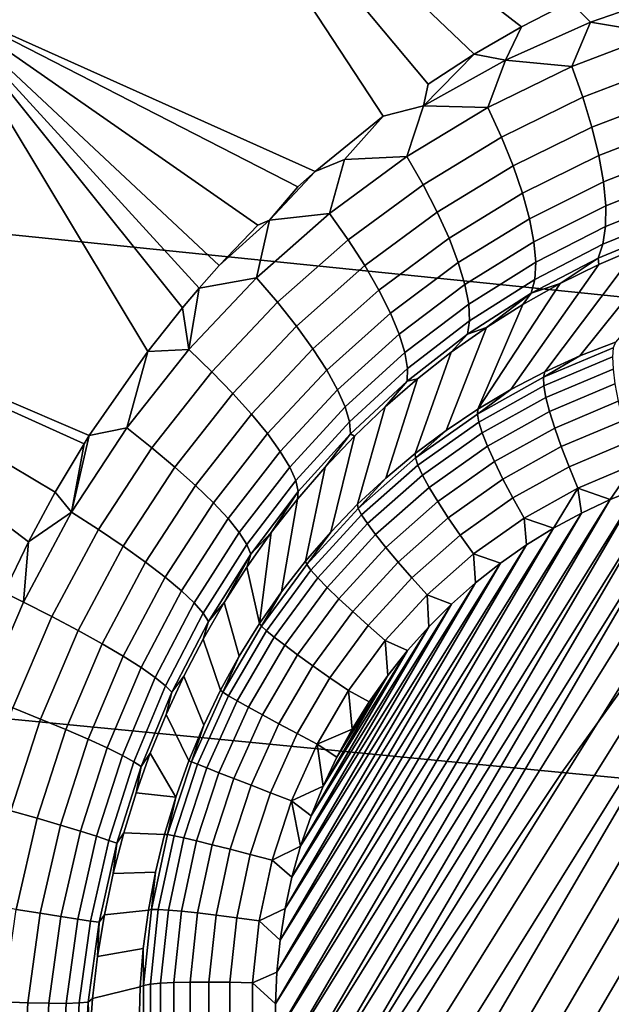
# Model space of a CAD drawing. Header units: metres. Extents: x -240 to 45, y -77 to 27.
# Tile 293 of 656: x -210.896 to -210.201, y 11.388 to 12.545. Entities that reach past the tile are written whole.
import ezdxf

# ---------------------------------------------------------------- set-up
doc = ezdxf.new("R2010")
doc.units = ezdxf.units.M
doc.layers.add('solid_102011X2', color=7, linetype='CONTINUOUS')

msp = doc.modelspace()

# ---------------------------------------------------------------- linework, layer by layer
at = {"layer": 'solid_102011X2'}
for points in [[(-210.469391, 12.431185, 270.91507), (-210.549332, 12.366222, 270.944824), (-210.993027, 12.565222, 271.057281), (-210.775665, 12.897919, 270.952515)], [(-210.42215, 12.44324, 270.899048), (-210.469391, 12.431185, 270.91507), (-210.775665, 12.897919, 270.952515), (-210.416672, 12.468893, 270.895233)], [(-210.362442, 12.503858, 270.874695), (-210.416672, 12.468893, 270.895233), (-210.775665, 12.897919, 270.952515)], [(-210.306747, 12.536043, 270.853516), (-210.362442, 12.503858, 270.874695), (-210.775665, 12.897919, 270.952515)], [(-210.249802, 12.565327, 270.831848), (-210.306747, 12.536043, 270.853516), (-210.775665, 12.897919, 270.952515)], [(-209.482834, 12.695299, 309.899689), (-210.905838, 12.847296, 308.287048), (-211.308487, 12.332944, 308.589203), (-209.879379, 12.187286, 310.19989)], [(-210.123672, 12.57715, 270.787323), (-210.225845, 12.541671, 270.825592), (-210.249802, 12.565327, 270.831848), (-210.154099, 12.606885, 270.795532)], [(-210.225845, 12.541671, 270.825592), (-210.123672, 12.57715, 270.787323), (-210.146027, 12.528376, 270.79361)], [(-210.745865, 12.154848, 271.014496), (-210.814667, 12.056034, 271.036713), (-211.353561, 12.28712, 271.173492), (-210.993027, 12.565222, 271.057281)], [(-210.56958, 12.348129, 270.952271), (-210.993027, 12.565222, 271.057281), (-210.549332, 12.366222, 270.944824)], [(-210.705017, 12.20626, 271.00061), (-210.745865, 12.154848, 271.014496), (-210.993027, 12.565222, 271.057281)], [(-210.685486, 12.229256, 270.993835), (-210.705017, 12.20626, 271.00061), (-210.993027, 12.565222, 271.057281)], [(-210.662003, 12.255668, 270.985596), (-210.685486, 12.229256, 270.993835), (-210.993027, 12.565222, 271.057281)], [(-210.616791, 12.303032, 270.969452), (-210.662003, 12.255668, 270.985596), (-210.993027, 12.565222, 271.057281)], [(-210.60289, 12.309091, 270.964966), (-210.616791, 12.303032, 270.969452), (-210.993027, 12.565222, 271.057281), (-210.56958, 12.348129, 270.952271)], [(-210.225845, 12.541671, 270.825592), (-210.325562, 12.497013, 270.863007), (-210.306747, 12.536043, 270.853516), (-210.249802, 12.565327, 270.831848)], [(-210.325562, 12.497013, 270.863007), (-210.362442, 12.503858, 270.874695), (-210.306747, 12.536043, 270.853516)], [(-210.325562, 12.497013, 270.863007), (-210.225845, 12.541671, 270.825592), (-210.247589, 12.489652, 270.832367)], [(-210.225845, 12.541671, 270.825592), (-210.146027, 12.528376, 270.79361), (-210.247589, 12.489652, 270.832367)], [(-210.136246, 12.490972, 270.782135), (-210.234634, 12.453406, 270.820343), (-210.247589, 12.489652, 270.832367), (-210.146027, 12.528376, 270.79361)], [(-210.42215, 12.44324, 270.899048), (-210.416672, 12.468893, 270.895233), (-210.362442, 12.503858, 270.874695)], [(-210.42215, 12.44324, 270.899048), (-210.362442, 12.503858, 270.874695), (-210.325562, 12.497013, 270.863007)], [(-210.42215, 12.44324, 270.899048), (-210.325562, 12.497013, 270.863007), (-210.346375, 12.441434, 270.870026)], [(-210.325562, 12.497013, 270.863007), (-210.247589, 12.489652, 270.832367), (-210.346375, 12.441434, 270.870026)], [(-210.234634, 12.453406, 270.820343), (-210.330307, 12.406641, 270.857483), (-210.346375, 12.441434, 270.870026), (-210.247589, 12.489652, 270.832367)], [(-210.128738, 12.454829, 270.76593), (-210.224014, 12.418305, 270.803589), (-210.234634, 12.453406, 270.820343), (-210.136246, 12.490972, 270.782135)], [(-210.123611, 12.420602, 270.745209), (-210.215927, 12.384982, 270.782349), (-210.224014, 12.418305, 270.803589), (-210.128738, 12.454829, 270.76593)], [(-210.441605, 12.383815, 270.906036), (-210.514847, 12.380512, 270.933197), (-210.469391, 12.431185, 270.91507), (-210.42215, 12.44324, 270.899048)], [(-210.42215, 12.44324, 270.899048), (-210.346375, 12.441434, 270.870026), (-210.441605, 12.383815, 270.906036)], [(-210.224014, 12.418305, 270.803589), (-210.316635, 12.372874, 270.840179), (-210.330307, 12.406641, 270.857483), (-210.234634, 12.453406, 270.820343)], [(-210.514847, 12.380512, 270.933197), (-210.549332, 12.366222, 270.944824), (-210.469391, 12.431185, 270.91507)], [(-210.330307, 12.406641, 270.857483), (-210.422531, 12.350763, 270.892975), (-210.441605, 12.383815, 270.906036), (-210.346375, 12.441434, 270.870026)], [(-210.120987, 12.388906, 270.720428), (-210.210526, 12.354038, 270.75705), (-210.215927, 12.384982, 270.782349), (-210.123611, 12.420602, 270.745209)], [(-210.215927, 12.384982, 270.782349), (-210.305603, 12.340745, 270.818451), (-210.316635, 12.372874, 270.840179), (-210.224014, 12.418305, 270.803589)], [(-210.316635, 12.372874, 270.840179), (-210.405884, 12.318628, 270.875183), (-210.422531, 12.350763, 270.892975), (-210.330307, 12.406641, 270.857483)], [(-210.210526, 12.354038, 270.75705), (-210.297424, 12.310833, 270.792664), (-210.305603, 12.340745, 270.818451), (-210.215927, 12.384982, 270.782349)], [(-210.120895, 12.360317, 270.691986), (-210.207901, 12.326035, 270.72818), (-210.210526, 12.354038, 270.75705), (-210.120987, 12.388906, 270.720428)], [(-210.532486, 12.317021, 270.93985), (-210.60289, 12.309091, 270.964966), (-210.549332, 12.366222, 270.944824), (-210.514847, 12.380512, 270.933197)], [(-210.514847, 12.380512, 270.933197), (-210.441605, 12.383815, 270.906036), (-210.532486, 12.317021, 270.93985)], [(-210.422531, 12.350763, 270.892975), (-210.510544, 12.285998, 270.926361), (-210.532486, 12.317021, 270.93985), (-210.441605, 12.383815, 270.906036)], [(-210.305603, 12.340745, 270.818451), (-210.391983, 12.287991, 270.852966), (-210.405884, 12.318628, 270.875183), (-210.316635, 12.372874, 270.840179)], [(-210.60289, 12.309091, 270.964966), (-210.56958, 12.348129, 270.952271), (-210.549332, 12.366222, 270.944824)], [(-210.405884, 12.318628, 270.875183), (-210.491028, 12.255792, 270.908081), (-210.510544, 12.285998, 270.926361), (-210.422531, 12.350763, 270.892975)], [(-210.207901, 12.326035, 270.72818), (-210.292236, 12.283679, 270.763306), (-210.297424, 12.310833, 270.792664), (-210.210526, 12.354038, 270.75705)], [(-210.123352, 12.335351, 270.6604), (-210.208099, 12.301475, 270.696167), (-210.207901, 12.326035, 270.72818), (-210.120895, 12.360317, 270.691986)], [(-210.297424, 12.310833, 270.792664), (-210.381058, 12.259403, 270.826721), (-210.391983, 12.287991, 270.852966), (-210.305603, 12.340745, 270.818451)], [(-209.879379, 12.187286, 310.19989), (-211.308487, 12.332944, 308.589203), (-211.694382, 11.799582, 308.878815), (-210.25943, 11.660456, 310.487579)], [(-210.128296, 12.314457, 270.626282), (-210.211121, 12.280804, 270.661682), (-210.208099, 12.301475, 270.696167), (-210.123352, 12.335351, 270.6604)], [(-210.60289, 12.309091, 270.964966), (-210.532486, 12.317021, 270.93985), (-210.618179, 12.241353, 270.970917)], [(-210.510544, 12.285998, 270.926361), (-210.593521, 12.212638, 270.957001), (-210.618179, 12.241353, 270.970917), (-210.532486, 12.317021, 270.93985)], [(-210.391983, 12.287991, 270.852966), (-210.474319, 12.226946, 270.885406), (-210.491028, 12.255792, 270.908081), (-210.405884, 12.318628, 270.875183)], [(-210.208099, 12.301475, 270.696167), (-210.290146, 12.259774, 270.730896), (-210.292236, 12.283679, 270.763306), (-210.207901, 12.326035, 270.72818)], [(-210.618179, 12.241353, 270.970917), (-210.685486, 12.229256, 270.993835), (-210.662003, 12.255668, 270.985596), (-210.60289, 12.309091, 270.964966)], [(-210.60289, 12.309091, 270.964966), (-210.662003, 12.255668, 270.985596), (-210.616791, 12.303032, 270.969452)], [(-210.292236, 12.283679, 270.763306), (-210.373306, 12.233384, 270.796875), (-210.381058, 12.259403, 270.826721), (-210.297424, 12.310833, 270.792664)], [(-210.073608, 12.309696, 270.5224), (-210.196548, 12.166007, 269.776306), (-210.238373, 12.149673, 269.783569), (-210.121933, 12.294668, 270.543213)], [(-210.135651, 12.298014, 270.590179), (-210.216919, 12.264396, 270.625305), (-210.211121, 12.280804, 270.661682), (-210.128296, 12.314457, 270.626282)], [(-210.211121, 12.280804, 270.661682), (-210.291168, 12.239551, 270.696014), (-210.290146, 12.259774, 270.730896), (-210.208099, 12.301475, 270.696167)], [(-210.121933, 12.294668, 270.543213), (-210.238373, 12.149673, 269.783569), (-210.279297, 12.131073, 269.790436), (-210.169403, 12.2771, 270.563751)], [(-210.216919, 12.264396, 270.625305), (-210.135651, 12.298014, 270.590179), (-210.169403, 12.2771, 270.563751), (-210.215897, 12.257058, 270.584045)], [(-210.820694, 12.046506, 271.038544), (-211.353561, 12.28712, 271.173492), (-210.814667, 12.056034, 271.036713)], [(-210.885986, 11.931372, 271.057526), (-210.914825, 11.871736, 271.064972), (-211.353561, 12.28712, 271.173492)], [(-210.854568, 11.989706, 271.048706), (-210.885986, 11.931372, 271.057526), (-211.353561, 12.28712, 271.173492)], [(-210.820694, 12.046506, 271.038544), (-210.854568, 11.989706, 271.048706), (-211.353561, 12.28712, 271.173492)], [(-210.491028, 12.255792, 270.908081), (-210.571289, 12.18465, 270.938324), (-210.593521, 12.212638, 270.957001), (-210.510544, 12.285998, 270.926361)], [(-210.381058, 12.259403, 270.826721), (-210.460709, 12.199983, 270.858673), (-210.474319, 12.226946, 270.885406), (-210.391983, 12.287991, 270.852966)], [(-210.290146, 12.259774, 270.730896), (-210.368896, 12.210402, 270.764038), (-210.373306, 12.233384, 270.796875), (-210.292236, 12.283679, 270.763306)], [(-210.216919, 12.264396, 270.625305), (-210.295303, 12.223373, 270.659302), (-210.291168, 12.239551, 270.696014), (-210.211121, 12.280804, 270.661682)], [(-210.169403, 12.2771, 270.563751), (-210.279297, 12.131073, 269.790436), (-210.319214, 12.11026, 269.796967), (-210.215897, 12.257058, 270.584045)], [(-210.373306, 12.233384, 270.796875), (-210.450455, 12.175389, 270.8284), (-210.460709, 12.199983, 270.858673), (-210.381058, 12.259403, 270.826721)], [(-210.291168, 12.239551, 270.696014), (-210.367874, 12.190871, 270.72879), (-210.368896, 12.210402, 270.764038), (-210.290146, 12.259774, 270.730896)], [(-210.216919, 12.264396, 270.625305), (-210.261246, 12.23462, 270.603851), (-210.295303, 12.223373, 270.659302)], [(-210.216919, 12.264396, 270.625305), (-210.215897, 12.257058, 270.584045), (-210.261246, 12.23462, 270.603851)], [(-210.474319, 12.226946, 270.885406), (-210.551895, 12.157896, 270.915222), (-210.571289, 12.18465, 270.938324), (-210.491028, 12.255792, 270.908081)], [(-210.215897, 12.257058, 270.584045), (-210.319214, 12.11026, 269.796967), (-210.357986, 12.087297, 269.80307), (-210.261246, 12.23462, 270.603851)], [(-210.618179, 12.241353, 270.970917), (-210.697845, 12.157215, 270.998718), (-210.685486, 12.229256, 270.993835)], [(-210.593521, 12.212638, 270.957001), (-210.670639, 12.131075, 270.984467), (-210.697845, 12.157215, 270.998718), (-210.618179, 12.241353, 270.970917)], [(-210.295303, 12.223373, 270.659302), (-210.37027, 12.175148, 270.691711), (-210.367874, 12.190871, 270.72879), (-210.291168, 12.239551, 270.696014)], [(-210.305359, 12.209875, 270.623169), (-210.261246, 12.23462, 270.603851), (-210.357986, 12.087297, 269.80307)], [(-210.295303, 12.223373, 270.659302), (-210.261246, 12.23462, 270.603851), (-210.305359, 12.209875, 270.623169)], [(-210.697845, 12.157215, 270.998718), (-210.705017, 12.20626, 271.00061), (-210.685486, 12.229256, 270.993835)], [(-210.460709, 12.199983, 270.858673), (-210.535706, 12.132858, 270.888062), (-210.551895, 12.157896, 270.915222), (-210.474319, 12.226946, 270.885406)], [(-210.368896, 12.210402, 270.764038), (-210.443726, 12.153611, 270.795135), (-210.450455, 12.175389, 270.8284), (-210.373306, 12.233384, 270.796875)], [(-210.295303, 12.223373, 270.659302), (-210.348068, 12.182928, 270.641815), (-210.37027, 12.175148, 270.691711)], [(-210.295303, 12.223373, 270.659302), (-210.305359, 12.209875, 270.623169), (-210.348068, 12.182928, 270.641815)], [(-210.571289, 12.18465, 270.938324), (-210.645859, 12.10559, 270.965424), (-210.670639, 12.131075, 270.984467), (-210.593521, 12.212638, 270.957001)], [(-210.697845, 12.157215, 270.998718), (-210.745865, 12.154848, 271.014496), (-210.705017, 12.20626, 271.00061)], [(-210.450455, 12.175389, 270.8284), (-210.52301, 12.10999, 270.857361), (-210.535706, 12.132858, 270.888062), (-210.460709, 12.199983, 270.858673)], [(-210.367874, 12.190871, 270.72879), (-210.440643, 12.135039, 270.759491), (-210.443726, 12.153611, 270.795135), (-210.368896, 12.210402, 270.764038)], [(-210.305359, 12.209875, 270.623169), (-210.357986, 12.087297, 269.80307), (-210.395523, 12.06225, 269.808777), (-210.348068, 12.182928, 270.641815)], [(-210.37027, 12.175148, 270.691711), (-210.441269, 12.120012, 270.722076), (-210.440643, 12.135039, 270.759491), (-210.367874, 12.190871, 270.72879)], [(-210.551895, 12.157896, 270.915222), (-210.623962, 12.081219, 270.941925), (-210.645859, 12.10559, 270.965424), (-210.571289, 12.18465, 270.938324)], [(-210.348068, 12.182928, 270.641815), (-210.395523, 12.06225, 269.808777), (-210.431686, 12.035193, 269.814026), (-210.389313, 12.153888, 270.65976)], [(-210.37027, 12.175148, 270.691711), (-210.348068, 12.182928, 270.641815), (-210.389313, 12.153888, 270.65976)], [(-208.445099, 12.044568, 311.807861), (-209.879379, 12.187286, 310.19989), (-210.25943, 11.660456, 310.487579), (-208.819412, 11.524102, 312.093628)], [(-210.443726, 12.153611, 270.795135), (-210.514023, 12.089705, 270.8237), (-210.52301, 12.10999, 270.857361), (-210.450455, 12.175389, 270.8284)], [(-210.441269, 12.120012, 270.722076), (-210.37027, 12.175148, 270.691711), (-210.389313, 12.153888, 270.65976), (-210.428955, 12.122866, 270.67688)], [(-210.19902, 12.159114, 269.748199), (-210.280823, 12.124576, 269.762177), (-210.238373, 12.149673, 269.783569), (-210.196548, 12.166007, 269.776306)], [(-210.770599, 12.06522, 271.022766), (-210.814667, 12.056034, 271.036713), (-210.745865, 12.154848, 271.014496)], [(-210.697845, 12.157215, 270.998718), (-210.770599, 12.06522, 271.022766), (-210.745865, 12.154848, 271.014496)], [(-210.670639, 12.131075, 270.984467), (-210.741089, 12.041904, 271.00824), (-210.770599, 12.06522, 271.022766), (-210.697845, 12.157215, 270.998718)], [(-210.535706, 12.132858, 270.888062), (-210.605316, 12.058404, 270.914368), (-210.623962, 12.081219, 270.941925), (-210.551895, 12.157896, 270.915222)], [(-210.440643, 12.135039, 270.759491), (-210.508911, 12.072368, 270.787659), (-210.514023, 12.089705, 270.8237), (-210.443726, 12.153611, 270.795135)], [(-210.389313, 12.153888, 270.65976), (-210.431686, 12.035193, 269.814026), (-210.4664, 12.006207, 269.818848), (-210.428955, 12.122866, 270.67688)], [(-210.280823, 12.124576, 269.762177), (-210.19902, 12.159114, 269.748199), (-210.199921, 12.148438, 269.721161), (-210.280411, 12.114458, 269.734894)], [(-210.280823, 12.124576, 269.762177), (-210.279297, 12.131073, 269.790436), (-210.238373, 12.149673, 269.783569)], [(-210.280411, 12.114458, 269.734894), (-210.199921, 12.148438, 269.721161), (-210.199265, 12.13421, 269.69577), (-210.278061, 12.10094, 269.709229)], [(-210.645859, 12.10559, 270.965424), (-210.713959, 12.019187, 270.988892), (-210.741089, 12.041904, 271.00824), (-210.670639, 12.131075, 270.984467)], [(-210.52301, 12.10999, 270.857361), (-210.590286, 12.037557, 270.883301), (-210.605316, 12.058404, 270.914368), (-210.535706, 12.132858, 270.888062)], [(-210.441269, 12.120012, 270.722076), (-210.507767, 12.058292, 270.749878), (-210.508911, 12.072368, 270.787659), (-210.440643, 12.135039, 270.759491)], [(-210.280823, 12.124576, 269.762177), (-210.358612, 12.081297, 269.774628), (-210.319214, 12.11026, 269.796967), (-210.279297, 12.131073, 269.790436)], [(-210.278061, 12.10094, 269.709229), (-210.199265, 12.13421, 269.69577), (-210.197037, 12.116732, 269.672638), (-210.273849, 12.084305, 269.68573)], [(-210.507767, 12.058292, 270.749878), (-210.441269, 12.120012, 270.722076), (-210.466934, 12.08998, 270.693146), (-210.503159, 12.055343, 270.708405)], [(-210.428955, 12.122866, 270.67688), (-210.4664, 12.006207, 269.818848), (-210.499542, 11.975373, 269.823212), (-210.466934, 12.08998, 270.693146)], [(-210.441269, 12.120012, 270.722076), (-210.428955, 12.122866, 270.67688), (-210.466934, 12.08998, 270.693146)], [(-210.358612, 12.081297, 269.774628), (-210.280823, 12.124576, 269.762177), (-210.280411, 12.114458, 269.734894), (-210.356934, 12.07188, 269.747162)], [(-210.514023, 12.089705, 270.8237), (-210.579132, 12.019053, 270.849243), (-210.590286, 12.037557, 270.883301), (-210.52301, 12.10999, 270.857361)], [(-210.358612, 12.081297, 269.774628), (-210.357986, 12.087297, 269.80307), (-210.319214, 12.11026, 269.796967)], [(-210.356934, 12.07188, 269.747162), (-210.280411, 12.114458, 269.734894), (-210.278061, 12.10094, 269.709229), (-210.352997, 12.05925, 269.721252)], [(-210.273849, 12.084305, 269.68573), (-210.197037, 12.116732, 269.672638), (-210.193314, 12.096373, 269.652191), (-210.267838, 12.064907, 269.664917)], [(-210.623962, 12.081219, 270.941925), (-210.689728, 11.997477, 270.965057), (-210.713959, 12.019187, 270.988892), (-210.645859, 12.10559, 270.965424)], [(-210.352997, 12.05925, 269.721252), (-210.278061, 12.10094, 269.709229), (-210.273849, 12.084305, 269.68573), (-210.346878, 12.043673, 269.697449)], [(-210.267838, 12.064907, 269.664917), (-210.193314, 12.096373, 269.652191), (-210.188156, 12.073564, 269.634888), (-210.260178, 12.043155, 269.647186)], [(-210.508911, 12.072368, 270.787659), (-210.572067, 12.003229, 270.812836), (-210.579132, 12.019053, 270.849243), (-210.514023, 12.089705, 270.8237)], [(-210.466934, 12.08998, 270.693146), (-210.499542, 11.975373, 269.823212), (-210.531021, 11.942785, 269.827087), (-210.503159, 12.055343, 270.708405)], [(-210.358612, 12.081297, 269.774628), (-210.431473, 12.029786, 269.785492), (-210.395523, 12.06225, 269.808777), (-210.357986, 12.087297, 269.80307)], [(-210.346878, 12.043673, 269.697449), (-210.273849, 12.084305, 269.68573), (-210.267838, 12.064907, 269.664917), (-210.338715, 12.025477, 269.67627)], [(-210.605316, 12.058404, 270.914368), (-210.668839, 11.977165, 270.937195), (-210.689728, 11.997477, 270.965057), (-210.623962, 12.081219, 270.941925)], [(-210.507767, 12.058292, 270.749878), (-210.569199, 11.990369, 270.774719), (-210.572067, 12.003229, 270.812836), (-210.508911, 12.072368, 270.787659)], [(-210.431473, 12.029786, 269.785492), (-210.358612, 12.081297, 269.774628), (-210.356934, 12.07188, 269.747162), (-210.428619, 12.021203, 269.757843)], [(-210.260178, 12.043155, 269.647186), (-210.188156, 12.073564, 269.634888), (-210.181671, 12.048788, 269.621094), (-210.251007, 12.01951, 269.632935)], [(-210.770599, 12.06522, 271.022766), (-210.835617, 11.96606, 271.042633), (-210.814667, 12.056034, 271.036713)], [(-210.741089, 12.041904, 271.00824), (-210.804031, 11.945798, 271.027893), (-210.835617, 11.96606, 271.042633), (-210.770599, 12.06522, 271.022766)], [(-210.431473, 12.029786, 269.785492), (-210.431686, 12.035193, 269.814026), (-210.395523, 12.06225, 269.808777)], [(-210.428619, 12.021203, 269.757843), (-210.356934, 12.07188, 269.747162), (-210.352997, 12.05925, 269.721252), (-210.423187, 12.009629, 269.731689)], [(-210.338715, 12.025477, 269.67627), (-210.267838, 12.064907, 269.664917), (-210.260178, 12.043155, 269.647186), (-210.328659, 12.005051, 269.658173)], [(-210.835617, 11.96606, 271.042633), (-210.820694, 12.046506, 271.038544), (-210.814667, 12.056034, 271.036713)], [(-210.590286, 12.037557, 270.883301), (-210.651642, 11.958621, 270.905762), (-210.668839, 11.977165, 270.937195), (-210.605316, 12.058404, 270.914368)], [(-210.569199, 11.990369, 270.774719), (-210.507767, 12.058292, 270.749878), (-210.537598, 12.019075, 270.722687), (-210.570145, 11.981299, 270.73587)], [(-210.503159, 12.055343, 270.708405), (-210.531021, 11.942785, 269.827087), (-210.56076, 11.908538, 269.830505), (-210.537598, 12.019075, 270.722687)], [(-210.507767, 12.058292, 270.749878), (-210.503159, 12.055343, 270.708405), (-210.537598, 12.019075, 270.722687)], [(-210.423187, 12.009629, 269.731689), (-210.352997, 12.05925, 269.721252), (-210.346878, 12.043673, 269.697449), (-210.415298, 11.99531, 269.707642)], [(-210.835617, 11.96606, 271.042633), (-210.854568, 11.989706, 271.048706), (-210.820694, 12.046506, 271.038544)], [(-210.713959, 12.019187, 270.988892), (-210.774811, 11.926091, 271.008301), (-210.804031, 11.945798, 271.027893), (-210.741089, 12.041904, 271.00824)], [(-210.579132, 12.019053, 270.849243), (-210.638458, 11.942179, 270.871399), (-210.651642, 11.958621, 270.905762), (-210.590286, 12.037557, 270.883301)], [(-210.415298, 11.99531, 269.707642), (-210.346878, 12.043673, 269.697449), (-210.338715, 12.025477, 269.67627), (-210.405106, 11.978548, 269.686157)], [(-210.328659, 12.005051, 269.658173), (-210.260178, 12.043155, 269.647186), (-210.251007, 12.01951, 269.632935), (-210.316956, 11.982824, 269.643494)], [(-210.251007, 12.01951, 269.632935), (-210.181671, 12.048788, 269.621094), (-210.173996, 12.022568, 269.611084), (-210.24054, 11.994473, 269.622437)], [(-210.572144, 11.203262, 269.626617), (-210.060715, 12.023468, 269.585968), (-210.024139, 12.02878, 269.578949), (-210.561081, 11.167632, 269.621643)], [(-210.561081, 11.167632, 269.621643), (-210.024139, 12.02878, 269.578949), (-209.987289, 12.031923, 269.571716), (-210.547989, 11.132762, 269.616272)], [(-210.547989, 11.132762, 269.616272), (-209.987289, 12.031923, 269.571716), (-209.950363, 12.032879, 269.56427), (-210.532883, 11.098714, 269.610565)], [(-210.515854, 11.065647, 269.604553), (-210.532883, 11.098714, 269.610565), (-209.950363, 12.032879, 269.56427)], [(-210.515854, 11.065647, 269.604553), (-209.950363, 12.032879, 269.56427), (-209.913376, 12.031639, 269.556641), (-210.496872, 11.033593, 269.598206)], [(-210.431473, 12.029786, 269.785492), (-210.498566, 11.970646, 269.794556), (-210.4664, 12.006207, 269.818848), (-210.431686, 12.035193, 269.814026)], [(-210.498566, 11.970646, 269.794556), (-210.431473, 12.029786, 269.785492), (-210.428619, 12.021203, 269.757843), (-210.494629, 11.96302, 269.766754)], [(-210.496872, 11.033593, 269.598206), (-209.913376, 12.031639, 269.556641), (-209.876602, 12.028208, 269.548889), (-210.476105, 11.002784, 269.591614)], [(-210.476105, 11.002784, 269.591614), (-209.876602, 12.028208, 269.548889), (-209.840057, 12.022585, 269.541046), (-210.453552, 10.973248, 269.584747)], [(-210.689728, 11.997477, 270.965057), (-210.748489, 11.907294, 270.984222), (-210.774811, 11.926091, 271.008301), (-210.713959, 12.019187, 270.988892)], [(-210.572067, 12.003229, 270.812836), (-210.629532, 11.928136, 270.834656), (-210.638458, 11.942179, 270.871399), (-210.579132, 12.019053, 270.849243)], [(-210.537598, 12.019075, 270.722687), (-210.56076, 11.908538, 269.830505), (-210.588638, 11.872731, 269.833405), (-210.570145, 11.981299, 270.73587)], [(-210.581146, 11.239535, 269.631256), (-210.132812, 12.006402, 269.599335), (-210.096985, 12.016003, 269.592773)], [(-210.572144, 11.203262, 269.626617), (-210.581146, 11.239535, 269.631256), (-210.096985, 12.016003, 269.592773)], [(-210.572144, 11.203262, 269.626617), (-210.096985, 12.016003, 269.592773), (-210.060715, 12.023468, 269.585968)], [(-210.494629, 11.96302, 269.766754), (-210.428619, 12.021203, 269.757843), (-210.423187, 12.009629, 269.731689), (-210.487808, 11.95266, 269.740448)], [(-210.453552, 10.973248, 269.584747), (-209.840057, 12.022585, 269.541046), (-209.804062, 12.014827, 269.533112), (-210.429413, 10.945222, 269.577667)], [(-210.429413, 10.945222, 269.577667), (-209.804062, 12.014827, 269.533112), (-209.768646, 12.004951, 269.525146), (-210.403717, 10.918726, 269.570404)], [(-210.405106, 11.978548, 269.686157), (-210.338715, 12.025477, 269.67627), (-210.328659, 12.005051, 269.658173), (-210.392822, 11.959698, 269.667694)], [(-210.316956, 11.982824, 269.643494), (-210.251007, 12.01951, 269.632935), (-210.24054, 11.994473, 269.622437), (-210.303818, 11.959268, 269.632599)], [(-210.24054, 11.994473, 269.622437), (-210.173996, 12.022568, 269.611084), (-210.202652, 11.980927, 269.611572)], [(-210.173996, 12.022568, 269.611084), (-210.16806, 11.994703, 269.605591), (-210.202652, 11.980927, 269.611572)], [(-210.569199, 11.990369, 270.774719), (-210.625031, 11.916745, 270.796234), (-210.629532, 11.928136, 270.834656), (-210.572067, 12.003229, 270.812836)], [(-210.588058, 11.276321, 269.635498), (-210.16806, 11.994703, 269.605591), (-210.132812, 12.006402, 269.599335)], [(-210.581146, 11.239535, 269.631256), (-210.588058, 11.276321, 269.635498), (-210.132812, 12.006402, 269.599335)], [(-210.498566, 11.970646, 269.794556), (-210.499542, 11.975373, 269.823212), (-210.4664, 12.006207, 269.818848)], [(-210.487808, 11.95266, 269.740448), (-210.423187, 12.009629, 269.731689), (-210.415298, 11.99531, 269.707642), (-210.478271, 11.939785, 269.716156)], [(-210.403717, 10.918726, 269.570404), (-209.768646, 12.004951, 269.525146), (-209.734055, 11.993057, 269.517212), (-210.376663, 10.893945, 269.562988)], [(-210.392822, 11.959698, 269.667694), (-210.328659, 12.005051, 269.658173), (-210.316956, 11.982824, 269.643494), (-210.378723, 11.939158, 269.652679)], [(-210.668839, 11.977165, 270.937195), (-210.72554, 11.889749, 270.956085), (-210.748489, 11.907294, 270.984222), (-210.689728, 11.997477, 270.965057)], [(-210.592834, 11.313528, 269.639343), (-210.202652, 11.980927, 269.611572), (-210.16806, 11.994703, 269.605591)], [(-210.588058, 11.276321, 269.635498), (-210.592834, 11.313528, 269.639343), (-210.16806, 11.994703, 269.605591)], [(-210.478271, 11.939785, 269.716156), (-210.415298, 11.99531, 269.707642), (-210.405106, 11.978548, 269.686157), (-210.466217, 11.924668, 269.694427)], [(-210.376663, 10.893945, 269.562988), (-209.734055, 11.993057, 269.517212), (-209.700363, 11.979189, 269.509277), (-210.348328, 10.8709, 269.55545)], [(-210.303818, 11.959268, 269.632599), (-210.24054, 11.994473, 269.622437), (-210.269257, 11.947388, 269.622528)], [(-210.24054, 11.994473, 269.622437), (-210.236404, 11.965149, 269.617218), (-210.269257, 11.947388, 269.622528)], [(-210.24054, 11.994473, 269.622437), (-210.202652, 11.980927, 269.611572), (-210.236404, 11.965149, 269.617218)], [(-210.835617, 11.96606, 271.042633), (-210.885986, 11.931372, 271.057526), (-210.854568, 11.989706, 271.048706)], [(-210.569199, 11.990369, 270.774719), (-210.6008, 11.942123, 270.747986), (-210.625031, 11.916745, 270.796234)], [(-210.570145, 11.981299, 270.73587), (-210.588638, 11.872731, 269.833405), (-210.614609, 11.835471, 269.835815), (-210.6008, 11.942123, 270.747986)], [(-210.569199, 11.990369, 270.774719), (-210.570145, 11.981299, 270.73587), (-210.6008, 11.942123, 270.747986)], [(-210.59549, 11.350964, 269.642792), (-210.236404, 11.965149, 269.617218), (-210.202652, 11.980927, 269.611572)], [(-210.592834, 11.313528, 269.639343), (-210.59549, 11.350964, 269.642792), (-210.202652, 11.980927, 269.611572)], [(-210.378723, 11.939158, 269.652679), (-210.316956, 11.982824, 269.643494), (-210.303818, 11.959268, 269.632599), (-210.363098, 11.917365, 269.641418)], [(-210.651642, 11.958621, 270.905762), (-210.706375, 11.87377, 270.924377), (-210.72554, 11.889749, 270.956085), (-210.668839, 11.977165, 270.937195)], [(-210.498566, 11.970646, 269.794556), (-210.559082, 11.904571, 269.801758), (-210.531021, 11.942785, 269.827087), (-210.499542, 11.975373, 269.823212)], [(-210.559082, 11.904571, 269.801758), (-210.498566, 11.970646, 269.794556), (-210.494629, 11.96302, 269.766754), (-210.554169, 11.898014, 269.773834)], [(-210.466217, 11.924668, 269.694427), (-210.405106, 11.978548, 269.686157), (-210.392822, 11.959698, 269.667694), (-210.451889, 11.907628, 269.67569)], [(-210.348328, 10.8709, 269.55545), (-209.700363, 11.979189, 269.509277), (-209.667801, 11.963509, 269.501434), (-210.31897, 10.849733, 269.547821)], [(-210.835617, 11.96606, 271.042633), (-210.892105, 11.860601, 271.057983), (-210.885986, 11.931372, 271.057526)], [(-210.804031, 11.945798, 271.027893), (-210.858704, 11.843593, 271.043091), (-210.892105, 11.860601, 271.057983), (-210.835617, 11.96606, 271.042633)], [(-210.638458, 11.942179, 270.871399), (-210.69136, 11.859648, 270.88974), (-210.706375, 11.87377, 270.924377), (-210.651642, 11.958621, 270.905762)], [(-210.595978, 11.388564, 269.645782), (-210.269257, 11.947388, 269.622528), (-210.236404, 11.965149, 269.617218)], [(-210.59549, 11.350964, 269.642792), (-210.595978, 11.388564, 269.645782), (-210.236404, 11.965149, 269.617218)], [(-210.554169, 11.898014, 269.773834), (-210.494629, 11.96302, 269.766754), (-210.487808, 11.95266, 269.740448), (-210.546112, 11.889009, 269.747375)], [(-210.451889, 11.907628, 269.67569), (-210.392822, 11.959698, 269.667694), (-210.378723, 11.939158, 269.652679), (-210.435577, 11.889027, 269.66037)], [(-210.363098, 11.917365, 269.641418), (-210.303818, 11.959268, 269.632599), (-210.301041, 11.927753, 269.627472), (-210.33168, 11.906261, 269.632019)], [(-209.667801, 11.963509, 269.501434), (-209.636307, 11.945979, 269.493683), (-210.288513, 10.83041, 269.540161), (-210.31897, 10.849733, 269.547821)], [(-210.303818, 11.959268, 269.632599), (-210.269257, 11.947388, 269.622528), (-210.301041, 11.927753, 269.627472)], [(-210.774811, 11.926091, 271.008301), (-210.827667, 11.82711, 271.023315), (-210.858704, 11.843593, 271.043091), (-210.804031, 11.945798, 271.027893)], [(-210.595978, 11.388564, 269.645782), (-210.594315, 11.426112, 269.648346), (-210.269257, 11.947388, 269.622528)], [(-210.594315, 11.426112, 269.648346), (-210.301041, 11.927753, 269.627472), (-210.269257, 11.947388, 269.622528)], [(-210.546112, 11.889009, 269.747375), (-210.487808, 11.95266, 269.740448), (-210.478271, 11.939785, 269.716156), (-210.535095, 11.877748, 269.722931)], [(-209.636307, 11.945979, 269.493683), (-209.605865, 11.926657, 269.485992), (-210.257034, 10.812881, 269.532379), (-210.288513, 10.83041, 269.540161)], [(-210.629532, 11.928136, 270.834656), (-210.68074, 11.847636, 270.852722), (-210.69136, 11.859648, 270.88974), (-210.638458, 11.942179, 270.871399)], [(-210.629532, 11.901646, 270.758972), (-210.6008, 11.942123, 270.747986), (-210.614609, 11.835471, 269.835815)], [(-210.625031, 11.916745, 270.796234), (-210.6008, 11.942123, 270.747986), (-210.629532, 11.901646, 270.758972)], [(-210.559082, 11.904571, 269.801758), (-210.56076, 11.908538, 269.830505), (-210.531021, 11.942785, 269.827087)], [(-210.535095, 11.877748, 269.722931), (-210.478271, 11.939785, 269.716156), (-210.466217, 11.924668, 269.694427), (-210.521347, 11.86447, 269.700989)], [(-210.435577, 11.889027, 269.66037), (-210.378723, 11.939158, 269.652679), (-210.363098, 11.917365, 269.641418), (-210.417664, 11.869257, 269.648804)], [(-210.892105, 11.860601, 271.057983), (-210.914825, 11.871736, 271.064972), (-210.885986, 11.931372, 271.057526)], [(-210.748489, 11.907294, 270.984222), (-210.799515, 11.811451, 270.999054), (-210.827667, 11.82711, 271.023315), (-210.774811, 11.926091, 271.008301)], [(-210.625031, 11.916745, 270.796234), (-210.674728, 11.837954, 270.814056), (-210.68074, 11.847636, 270.852722), (-210.629532, 11.928136, 270.834656)], [(-210.594315, 11.426112, 269.648346), (-210.5905, 11.463573, 269.650482), (-210.301041, 11.927753, 269.627472)], [(-210.5905, 11.463573, 269.650482), (-210.33168, 11.906261, 269.632019), (-210.301041, 11.927753, 269.627472)], [(-210.521347, 11.86447, 269.700989), (-210.466217, 11.924668, 269.694427), (-210.451889, 11.907628, 269.67569), (-210.505173, 11.849452, 269.682037)], [(-209.576508, 11.905489, 269.478394), (-210.224472, 10.7972, 269.524567), (-210.257034, 10.812881, 269.532379), (-209.605865, 11.926657, 269.485992)], [(-210.625031, 11.916745, 270.796234), (-210.656265, 11.859971, 270.768799), (-210.674728, 11.837954, 270.814056)], [(-210.625031, 11.916745, 270.796234), (-210.629532, 11.901646, 270.758972), (-210.656265, 11.859971, 270.768799)], [(-210.417664, 11.869257, 269.648804), (-210.363098, 11.917365, 269.641418), (-210.361038, 11.883041, 269.6362), (-210.389069, 11.85811, 269.639984)], [(-210.363098, 11.917365, 269.641418), (-210.33168, 11.906261, 269.632019), (-210.361038, 11.883041, 269.6362)], [(-210.72554, 11.889749, 270.956085), (-210.77478, 11.796899, 270.970734), (-210.799515, 11.811451, 270.999054), (-210.748489, 11.907294, 270.984222)], [(-210.629532, 11.901646, 270.758972), (-210.614609, 11.835471, 269.835815), (-210.63858, 11.796865, 269.837708), (-210.656265, 11.859971, 270.768799)], [(-210.559082, 11.904571, 269.801758), (-210.61232, 11.832334, 269.807007), (-210.588638, 11.872731, 269.833405), (-210.56076, 11.908538, 269.830505)], [(-210.61232, 11.832334, 269.807007), (-210.559082, 11.904571, 269.801758), (-210.554169, 11.898014, 269.773834), (-210.606537, 11.826946, 269.778992)], [(-210.5905, 11.463573, 269.650482), (-210.584549, 11.500722, 269.65213), (-210.33168, 11.906261, 269.632019)], [(-210.584549, 11.500722, 269.65213), (-210.361038, 11.883041, 269.6362), (-210.33168, 11.906261, 269.632019)], [(-210.505173, 11.849452, 269.682037), (-210.451889, 11.907628, 269.67569), (-210.435577, 11.889027, 269.66037), (-210.486877, 11.833015, 269.666473)], [(-209.548172, 11.882444, 269.470856), (-210.190765, 10.783332, 269.516632), (-210.224472, 10.7972, 269.524567), (-209.576508, 11.905489, 269.478394)], [(-210.706375, 11.87377, 270.924377), (-210.753906, 11.783716, 270.938843), (-210.77478, 11.796899, 270.970734), (-210.72554, 11.889749, 270.956085)], [(-210.606537, 11.826946, 269.778992), (-210.554169, 11.898014, 269.773834), (-210.546112, 11.889009, 269.747375), (-210.597397, 11.819425, 269.752441)], [(-210.597397, 11.819425, 269.752441), (-210.546112, 11.889009, 269.747375), (-210.535095, 11.877748, 269.722931), (-210.585083, 11.809928, 269.727844)], [(-210.486877, 11.833015, 269.666473), (-210.435577, 11.889027, 269.66037), (-210.417664, 11.869257, 269.648804), (-210.466888, 11.815506, 269.654663)], [(-210.585083, 11.809928, 269.727844), (-210.535095, 11.877748, 269.722931), (-210.521347, 11.86447, 269.700989), (-210.569855, 11.798657, 269.70575)], [(-210.584549, 11.500722, 269.65213), (-210.576492, 11.537537, 269.653351), (-210.361038, 11.883041, 269.6362)], [(-210.576492, 11.537537, 269.653351), (-210.389069, 11.85811, 269.639984), (-210.361038, 11.883041, 269.6362)], [(-210.892105, 11.860601, 271.057983), (-210.939362, 11.749907, 271.068604), (-210.940994, 11.811108, 271.071045), (-210.914825, 11.871736, 271.064972)], [(-210.69136, 11.859648, 270.88974), (-210.737259, 11.772141, 270.903992), (-210.753906, 11.783716, 270.938843), (-210.706375, 11.87377, 270.924377)], [(-210.61232, 11.832334, 269.807007), (-210.614609, 11.835471, 269.835815), (-210.588638, 11.872731, 269.833405)], [(-210.569855, 11.798657, 269.70575), (-210.521347, 11.86447, 269.700989), (-210.505173, 11.849452, 269.682037), (-210.552048, 11.785851, 269.686646)], [(-210.466888, 11.815506, 269.654663), (-210.417664, 11.869257, 269.648804), (-210.415634, 11.831613, 269.643341), (-210.440674, 11.803579, 269.646271)], [(-210.417664, 11.869257, 269.648804), (-210.389069, 11.85811, 269.639984), (-210.415634, 11.831613, 269.643341)], [(-210.858704, 11.843593, 271.043091), (-210.904465, 11.736317, 271.053619), (-210.939362, 11.749907, 271.068604), (-210.892105, 11.860601, 271.057983)], [(-210.68074, 11.847636, 270.852722), (-210.725159, 11.762383, 270.866791), (-210.737259, 11.772141, 270.903992), (-210.69136, 11.859648, 270.88974)], [(-210.656265, 11.859971, 270.768799), (-210.63858, 11.796865, 269.837708), (-210.660477, 11.757029, 269.839081), (-210.68103, 11.817198, 270.777435)], [(-210.674728, 11.837954, 270.814056), (-210.656265, 11.859971, 270.768799), (-210.68103, 11.817198, 270.777435)], [(-210.576492, 11.537537, 269.653351), (-210.56636, 11.573799, 269.654083), (-210.389069, 11.85811, 269.639984)], [(-210.56636, 11.573799, 269.654083), (-210.415634, 11.831613, 269.643341), (-210.389069, 11.85811, 269.639984)], [(-210.827667, 11.82711, 271.023315), (-210.871887, 11.723233, 271.033783), (-210.904465, 11.736317, 271.053619), (-210.858704, 11.843593, 271.043091)], [(-210.674728, 11.837954, 270.814056), (-210.717804, 11.754618, 270.827911), (-210.725159, 11.762383, 270.866791), (-210.68074, 11.847636, 270.852722)], [(-210.552048, 11.785851, 269.686646), (-210.505173, 11.849452, 269.682037), (-210.486877, 11.833015, 269.666473), (-210.532013, 11.771782, 269.670929)], [(-210.717804, 11.754618, 270.827911), (-210.674728, 11.837954, 270.814056), (-210.68103, 11.817198, 270.777435), (-210.703766, 11.773406, 270.784912)], [(-210.61232, 11.832334, 269.807007), (-210.657654, 11.754783, 269.810242), (-210.63858, 11.796865, 269.837708), (-210.614609, 11.835471, 269.835815)], [(-210.657654, 11.754783, 269.810242), (-210.61232, 11.832334, 269.807007), (-210.606537, 11.826946, 269.778992), (-210.651154, 11.75065, 269.782196)], [(-210.56636, 11.573799, 269.654083), (-210.554153, 11.609474, 269.654358), (-210.415634, 11.831613, 269.643341)], [(-210.554153, 11.609474, 269.654358), (-210.440674, 11.803579, 269.646271), (-210.415634, 11.831613, 269.643341)], [(-210.532013, 11.771782, 269.670929), (-210.486877, 11.833015, 269.666473), (-210.466888, 11.815506, 269.654663), (-210.510193, 11.756744, 269.658905)], [(-210.799515, 11.811451, 270.999054), (-210.842209, 11.710894, 271.00943), (-210.871887, 11.723233, 271.033783), (-210.827667, 11.82711, 271.023315)], [(-210.651154, 11.75065, 269.782196), (-210.606537, 11.826946, 269.778992), (-210.597397, 11.819425, 269.752441), (-210.641068, 11.74472, 269.755554)], [(-210.641068, 11.74472, 269.755554), (-210.597397, 11.819425, 269.752441), (-210.585083, 11.809928, 269.727844), (-210.627655, 11.737118, 269.730865)], [(-210.77478, 11.796899, 270.970734), (-210.815979, 11.69952, 270.980988), (-210.842209, 11.710894, 271.00943), (-210.799515, 11.811451, 270.999054)], [(-210.68103, 11.817198, 270.777435), (-210.660477, 11.757029, 269.839081), (-210.680237, 11.716078, 269.839935), (-210.703766, 11.773406, 270.784912)], [(-210.627655, 11.737118, 269.730865), (-210.585083, 11.809928, 269.727844), (-210.569855, 11.798657, 269.70575), (-210.61116, 11.728004, 269.70871)], [(-210.510193, 11.756744, 269.658905), (-210.466888, 11.815506, 269.654663), (-210.464066, 11.774158, 269.648743), (-210.485779, 11.743406, 269.650787)], [(-210.466888, 11.815506, 269.654663), (-210.440674, 11.803579, 269.646271), (-210.464066, 11.774158, 269.648743)], [(-210.25943, 11.660456, 310.487579), (-211.694382, 11.799582, 308.878815), (-212.062912, 11.248016, 309.155365), (-210.622406, 11.115605, 310.76239)], [(-210.753906, 11.783716, 270.938843), (-210.793671, 11.68932, 270.948975), (-210.815979, 11.69952, 270.980988), (-210.77478, 11.796899, 270.970734)], [(-210.657654, 11.754783, 269.810242), (-210.660477, 11.757029, 269.839081), (-210.63858, 11.796865, 269.837708)], [(-210.61116, 11.728004, 269.70871), (-210.569855, 11.798657, 269.70575), (-210.552048, 11.785851, 269.686646), (-210.591965, 11.717573, 269.689514)], [(-210.554153, 11.609474, 269.654358), (-210.539948, 11.644365, 269.654144), (-210.440674, 11.803579, 269.646271)], [(-210.539948, 11.644365, 269.654144), (-210.464066, 11.774158, 269.648743), (-210.440674, 11.803579, 269.646271)], [(-210.737259, 11.772141, 270.903992), (-210.775665, 11.680475, 270.914001), (-210.793671, 11.68932, 270.948975), (-210.753906, 11.783716, 270.938843)], [(-210.591965, 11.717573, 269.689514), (-210.552048, 11.785851, 269.686646), (-210.532013, 11.771782, 269.670929), (-210.57045, 11.706043, 269.673676)], [(-210.725159, 11.762383, 270.866791), (-210.762299, 11.673146, 270.876648), (-210.775665, 11.680475, 270.914001), (-210.737259, 11.772141, 270.903992)], [(-210.703766, 11.773406, 270.784912), (-210.680237, 11.716078, 269.839935), (-210.6978, 11.674131, 269.840271), (-210.724472, 11.728683, 270.791199)], [(-210.717804, 11.754618, 270.827911), (-210.703766, 11.773406, 270.784912), (-210.724472, 11.728683, 270.791199)], [(-210.57045, 11.706043, 269.673676), (-210.532013, 11.771782, 269.670929), (-210.510193, 11.756744, 269.658905), (-210.547073, 11.69366, 269.66156)], [(-210.539948, 11.644365, 269.654144), (-210.523773, 11.678411, 269.653503), (-210.464066, 11.774158, 269.648743)], [(-210.523773, 11.678411, 269.653503), (-210.485779, 11.743406, 269.650787), (-210.464066, 11.774158, 269.648743)], [(-210.717804, 11.754618, 270.827911), (-210.75383, 11.667466, 270.837646), (-210.762299, 11.673146, 270.876648), (-210.725159, 11.762383, 270.866791)], [(-210.75383, 11.667466, 270.837646), (-210.717804, 11.754618, 270.827911), (-210.724472, 11.728683, 270.791199), (-210.743134, 11.683088, 270.796295)], [(-210.657654, 11.754783, 269.810242), (-210.694565, 11.672828, 269.811401), (-210.680237, 11.716078, 269.839935), (-210.660477, 11.757029, 269.839081)], [(-210.694565, 11.672828, 269.811401), (-210.657654, 11.754783, 269.810242), (-210.651154, 11.75065, 269.782196), (-210.687454, 11.670021, 269.783325)], [(-210.687454, 11.670021, 269.783325), (-210.651154, 11.75065, 269.782196), (-210.641068, 11.74472, 269.755554), (-210.67662, 11.665773, 269.756683)], [(-210.547073, 11.69366, 269.66156), (-210.510193, 11.756744, 269.658905), (-210.505692, 11.711457, 269.652374)], [(-210.510193, 11.756744, 269.658905), (-210.485779, 11.743406, 269.650787), (-210.505692, 11.711457, 269.652374)], [(-210.67662, 11.665773, 269.756683), (-210.641068, 11.74472, 269.755554), (-210.627655, 11.737118, 269.730865), (-210.662308, 11.660172, 269.731964)], [(-210.662308, 11.660172, 269.731964), (-210.627655, 11.737118, 269.730865), (-210.61116, 11.728004, 269.70871), (-210.644791, 11.653338, 269.709778)], [(-210.523773, 11.678411, 269.653503), (-210.505692, 11.711457, 269.652374), (-210.485779, 11.743406, 269.650787)], [(-210.871887, 11.723233, 271.033783), (-210.906921, 11.6155, 271.03949), (-210.940704, 11.625051, 271.059326), (-210.904465, 11.736317, 271.053619)], [(-210.724472, 11.728683, 270.791199), (-210.6978, 11.674131, 269.840271), (-210.71312, 11.631313, 269.840057), (-210.743134, 11.683088, 270.796295)], [(-210.644791, 11.653338, 269.709778), (-210.61116, 11.728004, 269.70871), (-210.591965, 11.717573, 269.689514), (-210.624451, 11.645415, 269.690552)], [(-210.842209, 11.710894, 271.00943), (-210.876038, 11.606617, 271.015106), (-210.906921, 11.6155, 271.03949), (-210.871887, 11.723233, 271.033783)], [(-210.694565, 11.672828, 269.811401), (-210.6978, 11.674131, 269.840271), (-210.680237, 11.716078, 269.839935)], [(-210.624451, 11.645415, 269.690552), (-210.591965, 11.717573, 269.689514), (-210.57045, 11.706043, 269.673676), (-210.60173, 11.636571, 269.674652)], [(-210.815979, 11.69952, 270.980988), (-210.848633, 11.59856, 270.986664), (-210.876038, 11.606617, 271.015106), (-210.842209, 11.710894, 271.00943)], [(-210.60173, 11.636571, 269.674652), (-210.57045, 11.706043, 269.673676), (-210.547073, 11.69366, 269.66156), (-210.577103, 11.626992, 269.662506)], [(-210.547073, 11.69366, 269.66156), (-210.505692, 11.711457, 269.652374), (-210.523773, 11.678411, 269.653503)], [(-210.793671, 11.68932, 270.948975), (-210.825165, 11.591477, 270.95462), (-210.848633, 11.59856, 270.986664), (-210.815979, 11.69952, 270.980988)], [(-210.577103, 11.626992, 269.662506), (-210.547073, 11.69366, 269.66156), (-210.539948, 11.644365, 269.654144)], [(-210.547073, 11.69366, 269.66156), (-210.523773, 11.678411, 269.653503), (-210.539948, 11.644365, 269.654144)], [(-210.775665, 11.680475, 270.914001), (-210.806107, 11.585496, 270.919586), (-210.825165, 11.591477, 270.95462), (-210.793671, 11.68932, 270.948975)], [(-210.762299, 11.673146, 270.876648), (-210.791748, 11.580723, 270.882202), (-210.806107, 11.585496, 270.919586), (-210.775665, 11.680475, 270.914001)], [(-210.75972, 11.636703, 270.800201), (-210.743134, 11.683088, 270.796295), (-210.71312, 11.631313, 269.840057)], [(-210.75383, 11.667466, 270.837646), (-210.743134, 11.683088, 270.796295), (-210.75972, 11.636703, 270.800201)], [(-210.75383, 11.667466, 270.837646), (-210.782394, 11.577246, 270.84314), (-210.791748, 11.580723, 270.882202), (-210.762299, 11.673146, 270.876648)], [(-210.782394, 11.577246, 270.84314), (-210.75383, 11.667466, 270.837646), (-210.75972, 11.636703, 270.800201), (-210.774231, 11.589574, 270.802948)], [(-210.694565, 11.672828, 269.811401), (-210.72261, 11.587428, 269.810516), (-210.71312, 11.631313, 269.840057), (-210.6978, 11.674131, 269.840271)], [(-210.72261, 11.587428, 269.810516), (-210.694565, 11.672828, 269.811401), (-210.687454, 11.670021, 269.783325), (-210.715042, 11.586004, 269.782471)], [(-210.715042, 11.586004, 269.782471), (-210.687454, 11.670021, 269.783325), (-210.67662, 11.665773, 269.756683), (-210.703644, 11.583508, 269.755798)], [(-210.703644, 11.583508, 269.755798), (-210.67662, 11.665773, 269.756683), (-210.662308, 11.660172, 269.731964), (-210.688629, 11.579993, 269.73114)], [(-210.688629, 11.579993, 269.73114), (-210.662308, 11.660172, 269.731964), (-210.644791, 11.653338, 269.709778), (-210.670334, 11.575535, 269.708954)], [(-208.819412, 11.524102, 312.093628), (-210.25943, 11.660456, 310.487579), (-210.622406, 11.115605, 310.76239), (-209.176895, 10.985801, 312.366547)], [(-210.670334, 11.575535, 269.708954), (-210.644791, 11.653338, 269.709778), (-210.624451, 11.645415, 269.690552), (-210.649139, 11.570226, 269.689758)], [(-210.649139, 11.570226, 269.689758), (-210.624451, 11.645415, 269.690552), (-210.60173, 11.636571, 269.674652), (-210.625504, 11.564179, 269.67392)], [(-210.577103, 11.626992, 269.662506), (-210.539948, 11.644365, 269.654144), (-210.554153, 11.609474, 269.654358)], [(-210.75972, 11.636703, 270.800201), (-210.71312, 11.631313, 269.840057), (-210.726166, 11.58775, 269.839355), (-210.774231, 11.589574, 270.802948)], [(-210.625504, 11.564179, 269.67392), (-210.60173, 11.636571, 269.674652), (-210.577103, 11.626992, 269.662506), (-210.599915, 11.557523, 269.661774)], [(-210.72261, 11.587428, 269.810516), (-210.726166, 11.58775, 269.839355), (-210.71312, 11.631313, 269.840057)], [(-210.599915, 11.557523, 269.661774), (-210.577103, 11.626992, 269.662506), (-210.56636, 11.573799, 269.654083)], [(-210.577103, 11.626992, 269.662506), (-210.554153, 11.609474, 269.654358), (-210.56636, 11.573799, 269.654083)], [(-210.876038, 11.606617, 271.015106), (-210.90062, 11.499701, 271.016174), (-210.932358, 11.505041, 271.040466), (-210.906921, 11.6155, 271.03949)], [(-210.848633, 11.59856, 270.986664), (-210.87236, 11.495047, 270.987793), (-210.90062, 11.499701, 271.016174), (-210.876038, 11.606617, 271.015106)], [(-210.825165, 11.591477, 270.95462), (-210.848099, 11.491163, 270.955811), (-210.87236, 11.495047, 270.987793), (-210.848633, 11.59856, 270.986664)], [(-210.806107, 11.585496, 270.919586), (-210.828262, 11.488122, 270.920837), (-210.848099, 11.491163, 270.955811), (-210.825165, 11.591477, 270.95462)], [(-210.774231, 11.589574, 270.802948), (-210.726166, 11.58775, 269.839355), (-210.736877, 11.543569, 269.838135), (-210.786621, 11.541787, 270.804504)], [(-210.782394, 11.577246, 270.84314), (-210.774231, 11.589574, 270.802948), (-210.786621, 11.541787, 270.804504)], [(-210.72261, 11.587428, 269.810516), (-210.741455, 11.499586, 269.807556), (-210.736877, 11.543569, 269.838135), (-210.726166, 11.58775, 269.839355)], [(-210.741455, 11.499586, 269.807556), (-210.72261, 11.587428, 269.810516), (-210.715042, 11.586004, 269.782471), (-210.733582, 11.499583, 269.779541)], [(-210.791748, 11.580723, 270.882202), (-210.813217, 11.485976, 270.883484), (-210.828262, 11.488122, 270.920837), (-210.806107, 11.585496, 270.919586)], [(-210.782394, 11.577246, 270.84314), (-210.803238, 11.484765, 270.844452), (-210.813217, 11.485976, 270.883484), (-210.791748, 11.580723, 270.882202)], [(-210.803238, 11.484765, 270.844452), (-210.782394, 11.577246, 270.84314), (-210.786621, 11.541787, 270.804504), (-210.79689, 11.493376, 270.804901)], [(-210.733582, 11.499583, 269.779541), (-210.715042, 11.586004, 269.782471), (-210.703644, 11.583508, 269.755798), (-210.721786, 11.49889, 269.75296)], [(-210.721786, 11.49889, 269.75296), (-210.703644, 11.583508, 269.755798), (-210.688629, 11.579993, 269.73114), (-210.706329, 11.497521, 269.728363)], [(-210.706329, 11.497521, 269.728363), (-210.688629, 11.579993, 269.73114), (-210.670334, 11.575535, 269.708954), (-210.6875, 11.495505, 269.706268)], [(-210.6875, 11.495505, 269.706268), (-210.670334, 11.575535, 269.708954), (-210.649139, 11.570226, 269.689758), (-210.665741, 11.492886, 269.687164)], [(-210.665741, 11.492886, 269.687164), (-210.649139, 11.570226, 269.689758), (-210.625504, 11.564179, 269.67392), (-210.641479, 11.489717, 269.671417)], [(-210.641479, 11.489717, 269.671417), (-210.625504, 11.564179, 269.67392), (-210.599915, 11.557523, 269.661774), (-210.61525, 11.486067, 269.659363)], [(-210.599915, 11.557523, 269.661774), (-210.56636, 11.573799, 269.654083), (-210.576492, 11.537537, 269.653351)], [(-210.61525, 11.486067, 269.659363), (-210.599915, 11.557523, 269.661774), (-210.576492, 11.537537, 269.653351), (-210.584549, 11.500722, 269.65213)], [(-210.786621, 11.541787, 270.804504), (-210.736877, 11.543569, 269.838135), (-210.745224, 11.498898, 269.836365), (-210.79689, 11.493376, 270.804901)], [(-210.741455, 11.499586, 269.807556), (-210.745224, 11.498898, 269.836365), (-210.736877, 11.543569, 269.838135)], [(-210.87236, 11.495047, 270.987793), (-210.886963, 11.390048, 270.984558), (-210.915726, 11.391269, 271.012787), (-210.90062, 11.499701, 271.016174)], [(-210.848099, 11.491163, 270.955811), (-210.862213, 11.38939, 270.952728), (-210.886963, 11.390048, 270.984558), (-210.87236, 11.495047, 270.987793)], [(-210.79689, 11.493376, 270.804901), (-210.745224, 11.498898, 269.836365), (-210.751205, 11.45387, 269.834106), (-210.804977, 11.444434, 270.804138)], [(-210.741455, 11.499586, 269.807556), (-210.750885, 11.410331, 269.802582), (-210.751205, 11.45387, 269.834106), (-210.745224, 11.498898, 269.836365)], [(-210.750885, 11.410331, 269.802582), (-210.741455, 11.499586, 269.807556), (-210.733582, 11.499583, 269.779541), (-210.742859, 11.411773, 269.774658)], [(-210.742859, 11.411773, 269.774658), (-210.733582, 11.499583, 269.779541), (-210.721786, 11.49889, 269.75296), (-210.730881, 11.412911, 269.748169)], [(-210.730881, 11.412911, 269.748169), (-210.721786, 11.49889, 269.75296), (-210.706329, 11.497521, 269.728363), (-210.715179, 11.413723, 269.723694)], [(-210.715179, 11.413723, 269.723694), (-210.706329, 11.497521, 269.728363), (-210.6875, 11.495505, 269.706268), (-210.696106, 11.414189, 269.701752)], [(-210.696106, 11.414189, 269.701752), (-210.6875, 11.495505, 269.706268), (-210.665741, 11.492886, 269.687164), (-210.674042, 11.414302, 269.68277)], [(-210.61525, 11.486067, 269.659363), (-210.584549, 11.500722, 269.65213), (-210.5905, 11.463573, 269.650482)], [(-210.828262, 11.488122, 270.920837), (-210.841919, 11.389308, 270.917877), (-210.862213, 11.38939, 270.952728), (-210.848099, 11.491163, 270.955811)], [(-210.813217, 11.485976, 270.883484), (-210.826462, 11.389802, 270.880615), (-210.841919, 11.389308, 270.917877), (-210.828262, 11.488122, 270.920837)], [(-210.803238, 11.484765, 270.844452), (-210.816116, 11.390864, 270.841675), (-210.826462, 11.389802, 270.880615), (-210.813217, 11.485976, 270.883484)], [(-210.816116, 11.390864, 270.841675), (-210.803238, 11.484765, 270.844452), (-210.804977, 11.444434, 270.804138), (-210.810867, 11.394995, 270.802277)], [(-210.803238, 11.484765, 270.844452), (-210.79689, 11.493376, 270.804901), (-210.804977, 11.444434, 270.804138)], [(-210.674042, 11.414302, 269.68277), (-210.665741, 11.492886, 269.687164), (-210.641479, 11.489717, 269.671417), (-210.649475, 11.414057, 269.667175)], [(-210.649475, 11.414057, 269.667175), (-210.641479, 11.489717, 269.671417), (-210.61525, 11.486067, 269.659363), (-210.622925, 11.413461, 269.655334)], [(-210.622925, 11.413461, 269.655334), (-210.61525, 11.486067, 269.659363), (-210.5905, 11.463573, 269.650482), (-210.594315, 11.426112, 269.648346)], [(-210.804977, 11.444434, 270.804138), (-210.751205, 11.45387, 269.834106), (-210.754776, 11.408617, 269.831329), (-210.810867, 11.394995, 270.802277)], [(-210.750885, 11.410331, 269.802582), (-210.754776, 11.408617, 269.831329), (-210.751205, 11.45387, 269.834106)], [(-210.622925, 11.413461, 269.655334), (-210.594315, 11.426112, 269.648346), (-210.595978, 11.388564, 269.645782)], [(-210.730789, 11.32658, 269.741486), (-210.730881, 11.412911, 269.748169), (-210.715179, 11.413723, 269.723694), (-210.715088, 11.32958, 269.717194)], [(-210.715088, 11.32958, 269.717194), (-210.715179, 11.413723, 269.723694), (-210.696106, 11.414189, 269.701752), (-210.696014, 11.33254, 269.695404)], [(-210.696014, 11.33254, 269.695404), (-210.696106, 11.414189, 269.701752), (-210.674042, 11.414302, 269.68277), (-210.673965, 11.335395, 269.676666)], [(-210.673965, 11.335395, 269.676666), (-210.674042, 11.414302, 269.68277), (-210.649475, 11.414057, 269.667175), (-210.649399, 11.338086, 269.661316)], [(-210.649399, 11.338086, 269.661316), (-210.649475, 11.414057, 269.667175), (-210.622925, 11.413461, 269.655334), (-210.622849, 11.340557, 269.649689)], [(-210.622849, 11.340557, 269.649689), (-210.622925, 11.413461, 269.655334), (-210.595978, 11.388564, 269.645782), (-210.59549, 11.350964, 269.642792)], [(-210.810867, 11.394995, 270.802277), (-210.754776, 11.408617, 269.831329), (-210.755936, 11.363271, 269.828064), (-210.814499, 11.34516, 270.799255)], [(-210.750885, 11.410331, 269.802582), (-210.750793, 11.320709, 269.795654), (-210.755936, 11.363271, 269.828064), (-210.754776, 11.408617, 269.831329)], [(-210.750793, 11.320709, 269.795654), (-210.750885, 11.410331, 269.802582), (-210.742859, 11.411773, 269.774658), (-210.742767, 11.323602, 269.767822)], [(-210.742767, 11.323602, 269.767822), (-210.742859, 11.411773, 269.774658), (-210.730881, 11.412911, 269.748169), (-210.730789, 11.32658, 269.741486)], [(-210.886963, 11.390048, 270.984558), (-210.892288, 11.284616, 270.977142), (-210.921219, 11.282426, 271.005127), (-210.915726, 11.391269, 271.012787)], [(-210.862213, 11.38939, 270.952728), (-210.867386, 11.287153, 270.945526), (-210.892288, 11.284616, 270.977142), (-210.886963, 11.390048, 270.984558)], [(-210.816116, 11.390864, 270.841675), (-210.820923, 11.296374, 270.834991), (-210.831375, 11.293086, 270.87381), (-210.826462, 11.389802, 270.880615)], [(-210.816116, 11.390864, 270.841675), (-210.814499, 11.34516, 270.799255), (-210.820923, 11.296374, 270.834991)], [(-210.816116, 11.390864, 270.841675), (-210.810867, 11.394995, 270.802277), (-210.814499, 11.34516, 270.799255)], [(-210.841919, 11.389308, 270.917877), (-210.846954, 11.289994, 270.910858), (-210.867386, 11.287153, 270.945526), (-210.862213, 11.38939, 270.952728)], [(-210.826462, 11.389802, 270.880615), (-210.831375, 11.293086, 270.87381), (-210.846954, 11.289994, 270.910858), (-210.841919, 11.389308, 270.917877)]]:
    msp.add_3dface(points, dxfattribs=at)

doc.saveas('drawing.dxf')
